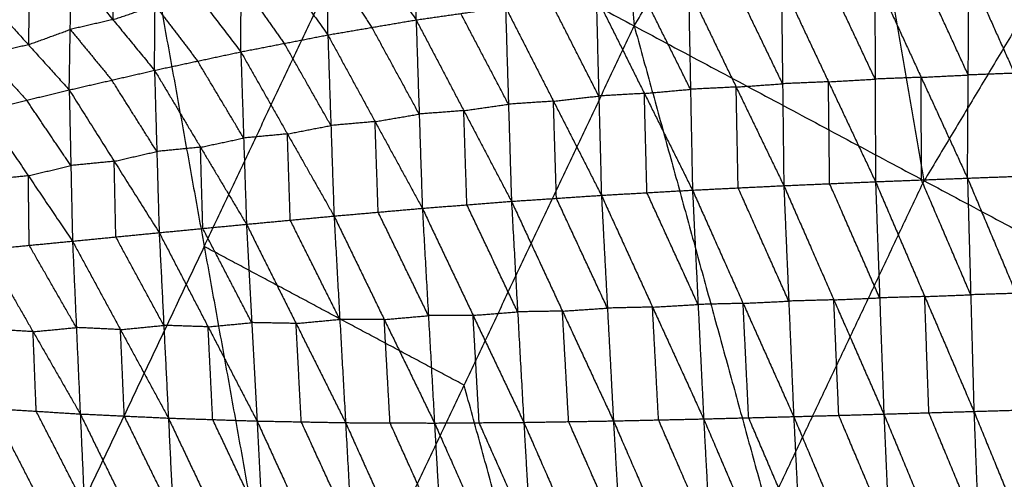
# Model space of a CAD drawing. Header units: millimetres. Extents: x -106 to 110, y -96 to 120.
# Tile 264 of 656: x -75.73 to -65.9, y 45.59 to 50.19. Entities that reach past the tile are written whole.
import ezdxf

# ---------------------------------------------------------------- set-up
doc = ezdxf.new("R2010")
doc.units = ezdxf.units.MM
doc.header["$MEASUREMENT"] = 0
doc.layers.add('Default', color=7, linetype='Continuous', true_color=0x000000)

msp = doc.modelspace()

# ---------------------------------------------------------------- linework, layer by layer
at = {"layer": 'Default'}
for points in [[(-70.4009, 60.2112, 6.9532), (-69.9962, 55.1682, 6.2709), (-69.5915, 50.1251, 5.5886)], [(-69.5915, 50.1251, 5.5886), (-67.5489, 53.533, 5.5886), (-65.5063, 56.9408, 5.5886)], [(-66.697, 48.578, 5.1322), (-67.1229, 51.0555, 5.3604), (-67.5489, 53.533, 5.5886)], [(-78.4274, 45.1946, 6.9532), (-76.6052, 49.0473, 6.9532), (-74.783, 52.9001, 6.9532)], [(-74.783, 52.9001, 6.9532), (-73.886, 47.921, 6.2709), (-72.9889, 42.9419, 5.5886)], [(-74.783, 52.9001, 6.9532), (-72.1872, 51.5126, 6.2709), (-69.5915, 50.1251, 5.5886)], [(-64.6544, 51.9858, 5.1322), (-65.6757, 50.2819, 5.1322), (-66.697, 48.578, 5.1322)], [(-71.7699, 50.1856, 1.4521), (-71.7617, 50.9356, 2.3089), (-71.7536, 51.6855, 3.1657)], [(-73.886, 47.921, 6.2709), (-73.0366, 49.7168, 6.2709), (-72.1872, 51.5126, 6.2709)], [(-72.6515, 50.035, 1.6936), (-72.647, 50.7563, 2.5222), (-72.6426, 51.4777, 3.3509)], [(-72.6426, 51.4777, 3.3509), (-72.2062, 50.8317, 2.4015), (-71.7699, 50.1856, 1.4521)], [(-73.5202, 49.866, 1.9497), (-73.5167, 50.5535, 2.7424), (-73.5131, 51.241, 3.5351)], [(-73.5131, 51.241, 3.5351), (-73.0823, 50.638, 2.6143), (-72.6515, 50.035, 1.6936)], [(-74.3822, 49.6816, 2.2208), (-74.3765, 50.3297, 2.9703), (-74.3708, 50.9779, 3.7197)], [(-74.3708, 50.9779, 3.7197), (-73.9455, 50.422, 2.8347), (-73.5202, 49.866, 1.9497)], [(-74.792, 50.8358, 3.812), (-74.7948, 50.5117, 3.4372), (-74.7977, 50.1876, 3.0625)], [(-72.647, 50.7563, 2.5222), (-72.4289, 50.4333, 2.0475), (-72.2107, 50.1103, 1.5728)], [(-75.2338, 49.4853, 2.5038), (-75.2235, 50.0895, 3.204), (-75.2131, 50.6936, 3.9042)], [(-75.2131, 50.6936, 3.9042), (-74.7977, 50.1876, 3.0625), (-74.3822, 49.6816, 2.2208)], [(-66.2562, 49.6347, -0.3351), (-66.4876, 50.1386, 0.0215), (-66.719, 50.6424, 0.378)], [(-66.2635, 48.6039, -0.9682), (-66.2562, 49.6347, -0.3351), (-66.2488, 50.6655, 0.2981)], [(-66.2488, 50.6655, 0.2981), (-65.795, 49.6516, -0.4018), (-65.3413, 48.6378, -1.1018)], [(-75.6313, 50.5415, 3.9976), (-75.6365, 50.2394, 3.6475), (-75.6417, 49.9373, 3.2974)], [(-73.5167, 50.5535, 2.7424), (-73.3013, 50.252, 2.282), (-73.0859, 49.9505, 1.8217)], [(-68.1221, 50.5656, 0.63), (-68.1099, 49.5471, -0.0134), (-68.0978, 48.5286, -0.6567)], [(-68.1221, 50.5656, 0.63), (-67.6522, 49.5668, -0.0953), (-67.1822, 48.568, -0.8206)], [(-67.1857, 49.5937, -0.1813), (-67.4207, 50.0931, 0.1813), (-67.6556, 50.5925, 0.5439)], [(-67.1892, 50.6194, 0.4579), (-67.1857, 49.5937, -0.1813), (-67.1822, 48.568, -0.8206)], [(-67.1892, 50.6194, 0.4579), (-66.7263, 49.6116, -0.2552), (-66.2635, 48.6039, -0.9682)], [(-69.0296, 49.4918, 0.1702), (-69.27, 49.975, 0.5425), (-69.5104, 50.4582, 0.9147)], [(-69.0495, 50.4996, 0.8152), (-69.0296, 49.4918, 0.1702), (-69.0098, 48.4841, -0.4748)], [(-69.0495, 50.4996, 0.8152), (-68.5736, 49.5141, 0.0792), (-68.0978, 48.5286, -0.6567)], [(-68.1099, 49.5471, -0.0134), (-68.3479, 50.0398, 0.3546), (-68.5858, 50.5326, 0.7226)], [(-76.0495, 50.3893, 4.091), (-75.6417, 49.9373, 3.2974), (-75.2338, 49.4853, 2.5038)], [(-69.9453, 49.4244, 0.3709), (-70.1847, 49.8947, 0.7455), (-70.4241, 50.365, 1.1201)], [(-69.9713, 50.4167, 1.0142), (-69.9453, 49.4244, 0.3709), (-69.9193, 48.4322, -0.2725)], [(-69.9713, 50.4167, 1.0142), (-69.4905, 49.4504, 0.2697), (-69.0098, 48.4841, -0.4748)], [(-74.7977, 50.1876, 3.0625), (-74.5871, 50.2587, 3.0164), (-74.3765, 50.3297, 2.9703)], [(-74.3765, 50.3297, 2.9703), (-74.1639, 50.0518, 2.5278), (-73.9512, 49.7738, 2.0853)], [(-71.7699, 50.1856, 1.4521), (-71.3234, 50.2494, 1.339), (-70.877, 50.3132, 1.226)], [(-70.8474, 49.3425, 0.5888), (-71.0854, 49.796, 0.9639), (-71.3234, 50.2494, 1.339)], [(-70.877, 50.3132, 1.226), (-70.8474, 49.3425, 0.5888), (-70.8177, 48.3719, -0.0483)], [(-70.877, 50.3132, 1.226), (-70.3982, 49.3727, 0.4767), (-69.9193, 48.4322, -0.2725)], [(-74.7977, 50.1876, 3.0625), (-75.0106, 50.1385, 3.1333), (-75.2235, 50.0895, 3.204)], [(-72.6515, 50.035, 1.6936), (-72.2107, 50.1103, 1.5728), (-71.7699, 50.1856, 1.4521)], [(-71.7699, 50.1856, 1.4521), (-71.7388, 49.2439, 0.8267), (-71.7077, 48.3023, 0.2014)], [(-71.7699, 50.1856, 1.4521), (-71.2938, 49.2787, 0.7019), (-70.8177, 48.3719, -0.0483)], [(-75.6417, 49.9373, 3.2974), (-75.4326, 50.0134, 3.2507), (-75.2235, 50.0895, 3.204)], [(-75.2235, 50.0895, 3.204), (-75.0157, 49.8364, 2.7831), (-74.808, 49.5834, 2.3623)], [(-72.9889, 42.9419, 5.5886), (-71.2902, 46.5335, 5.5886), (-69.5915, 50.1251, 5.5886)], [(-71.7388, 49.2439, 0.8267), (-71.9747, 49.6771, 1.1998), (-72.2107, 50.1103, 1.5728)], [(-69.5915, 50.1251, 5.5886), (-68.258, 45.2775, 5.1322), (-66.9245, 40.4299, 4.6759)], [(-69.5915, 50.1251, 5.5886), (-66.697, 48.578, 5.1322), (-63.8025, 47.0309, 4.6759)], [(-73.5202, 49.866, 1.9497), (-73.0859, 49.9505, 1.8217), (-72.6515, 50.035, 1.6936)], [(-72.6205, 49.1299, 1.0859), (-72.8532, 49.5402, 1.4538), (-73.0859, 49.9505, 1.8217)], [(-72.6515, 50.035, 1.6936), (-72.6205, 49.1299, 1.0859), (-72.5895, 48.2249, 0.4782)], [(-72.6515, 50.035, 1.6936), (-72.1796, 49.1686, 0.9475), (-71.7077, 48.3023, 0.2014)], [(-75.6417, 49.9373, 3.2974), (-75.854, 49.8858, 3.3711), (-76.0663, 49.8344, 3.4448)], [(-74.3822, 49.6816, 2.2208), (-73.9512, 49.7738, 2.0853), (-73.5202, 49.866, 1.9497)], [(-73.5202, 49.866, 1.9497), (-73.492, 49.0045, 1.3659), (-73.4637, 48.1429, 0.782)], [(-73.5202, 49.866, 1.9497), (-73.0549, 49.0454, 1.214), (-72.5895, 48.2249, 0.4782)], [(-76.0663, 49.8344, 3.4448), (-75.8623, 49.6084, 3.048), (-75.6584, 49.3824, 2.6512)], [(-73.492, 49.0045, 1.3659), (-73.7216, 49.3891, 1.7256), (-73.9512, 49.7738, 2.0853)], [(-75.2338, 49.4853, 2.5038), (-74.808, 49.5834, 2.3623), (-74.3822, 49.6816, 2.2208)], [(-74.3822, 49.6816, 2.2208), (-74.3589, 48.8701, 1.6664), (-74.3356, 48.0587, 1.1119)], [(-74.3822, 49.6816, 2.2208), (-73.9229, 48.9123, 1.5014), (-73.4637, 48.1429, 0.782)], [(-74.3589, 48.8701, 1.6664), (-74.5835, 49.2268, 2.0143), (-74.808, 49.5834, 2.3623)], [(-67.6522, 49.5668, -0.0953), (-67.8811, 49.5569, -0.0543), (-68.1099, 49.5471, -0.0134)], [(-67.6522, 49.5668, -0.0953), (-67.4189, 49.5802, -0.1383), (-67.1857, 49.5937, -0.1813)], [(-67.64, 48.5483, -0.7387), (-67.6461, 49.0575, -0.417), (-67.6522, 49.5668, -0.0953)], [(-66.7263, 49.6116, -0.2552), (-66.956, 49.6026, -0.2182), (-67.1857, 49.5937, -0.1813)], [(-66.7263, 49.6116, -0.2552), (-66.4912, 49.6232, -0.2951), (-66.2562, 49.6347, -0.3351)], [(-66.7229, 48.5859, -0.8944), (-66.7246, 49.0988, -0.5748), (-66.7263, 49.6116, -0.2552)], [(-65.795, 49.6516, -0.4018), (-66.0256, 49.6432, -0.3685), (-66.2562, 49.6347, -0.3351)], [(-76.083, 49.2795, 2.7987), (-75.6584, 49.3824, 2.6512), (-75.2338, 49.4853, 2.5038)], [(-75.2338, 49.4853, 2.5038), (-75.2175, 48.7296, 1.9836), (-75.2011, 47.9739, 1.4634)], [(-75.2338, 49.4853, 2.5038), (-74.7847, 48.772, 1.8079), (-74.3356, 48.0587, 1.1119)], [(-69.4905, 49.4504, 0.2697), (-69.2601, 49.4711, 0.22), (-69.0296, 49.4918, 0.1702)], [(-68.5736, 49.5141, 0.0792), (-68.8016, 49.503, 0.1247), (-69.0296, 49.4918, 0.1702)], [(-68.5736, 49.5141, 0.0792), (-68.3418, 49.5306, 0.0329), (-68.1099, 49.5471, -0.0134)], [(-68.5538, 48.5063, -0.5658), (-68.5637, 49.0102, -0.2433), (-68.5736, 49.5141, 0.0792)], [(-75.2175, 48.7296, 1.9836), (-75.4379, 49.056, 2.3174), (-75.6584, 49.3824, 2.6512)], [(-70.3982, 49.3727, 0.4767), (-70.6228, 49.3576, 0.5328), (-70.8474, 49.3425, 0.5888)], [(-70.3982, 49.3727, 0.4767), (-70.1717, 49.3986, 0.4238), (-69.9453, 49.4244, 0.3709)], [(-70.3685, 48.402, -0.1604), (-70.3834, 48.8874, 0.1582), (-70.3982, 49.3727, 0.4767)], [(-69.4905, 49.4504, 0.2697), (-69.7179, 49.4374, 0.3203), (-69.9453, 49.4244, 0.3709)], [(-69.4646, 48.4581, -0.3737), (-69.4775, 48.9543, -0.052), (-69.4905, 49.4504, 0.2697)], [(-76.083, 49.2795, 2.7987), (-75.6421, 48.6267, 2.131), (-75.2011, 47.9739, 1.4634)], [(-71.2938, 49.2787, 0.7019), (-71.5163, 49.2613, 0.7643), (-71.7388, 49.2439, 0.8267)], [(-71.2938, 49.2787, 0.7019), (-71.0706, 49.3106, 0.6454), (-70.8474, 49.3425, 0.5888)], [(-71.2627, 48.3371, 0.0765), (-71.2783, 48.8079, 0.3892), (-71.2938, 49.2787, 0.7019)], [(-72.1796, 49.1686, 0.9475), (-72.4, 49.1493, 1.0167), (-72.6205, 49.1299, 1.0859)], [(-72.1796, 49.1686, 0.9475), (-71.9592, 49.2063, 0.8871), (-71.7388, 49.2439, 0.8267)], [(-72.1486, 48.2636, 0.3398), (-72.1641, 48.7161, 0.6436), (-72.1796, 49.1686, 0.9475)], [(-73.0549, 49.0454, 1.214), (-72.8377, 49.0877, 1.1499), (-72.6205, 49.1299, 1.0859)], [(-75.7082, 44.0682, 6.2709), (-76.1567, 46.5578, 6.612), (-76.6052, 49.0473, 6.9532)], [(-73.9229, 48.9123, 1.5014), (-73.7074, 48.9584, 1.4336), (-73.492, 49.0045, 1.3659)], [(-73.0549, 49.0454, 1.214), (-73.2734, 49.0249, 1.2899), (-73.492, 49.0045, 1.3659)], [(-73.0266, 48.1839, 0.6301), (-73.0407, 48.6147, 0.922), (-73.0549, 49.0454, 1.214)], [(-74.7847, 48.772, 1.8079), (-74.5718, 48.8211, 1.7371), (-74.3589, 48.8701, 1.6664)], [(-73.9229, 48.9123, 1.5014), (-74.1409, 48.8912, 1.5839), (-74.3589, 48.8701, 1.6664)], [(-73.8996, 48.1008, 0.9469), (-73.9113, 48.5065, 1.2242), (-73.9229, 48.9123, 1.5014)], [(-74.7847, 48.772, 1.8079), (-75.0011, 48.7508, 1.8957), (-75.2175, 48.7296, 1.9836)], [(-74.7683, 48.0163, 1.2876), (-74.7765, 48.3942, 1.5477), (-74.7847, 48.772, 1.8079)], [(-75.6421, 48.6267, 2.131), (-75.4298, 48.6782, 2.0573), (-75.2175, 48.7296, 1.9836)], [(-75.6421, 48.6267, 2.131), (-75.8582, 48.6058, 2.2238), (-76.0744, 48.5849, 2.3165)], [(-75.6334, 47.9322, 1.6488), (-75.6378, 48.2794, 1.8899), (-75.6421, 48.6267, 2.131)], [(-68.258, 45.2775, 5.1322), (-67.4775, 46.9278, 5.1322), (-66.697, 48.578, 5.1322)], [(-67.1822, 48.568, -0.8206), (-66.7229, 48.5859, -0.8944), (-66.2635, 48.6039, -0.9682)], [(-66.2314, 47.438, -1.2916), (-66.4772, 48.012, -1.093), (-66.7229, 48.5859, -0.8944)], [(-66.2635, 48.6039, -0.9682), (-65.8024, 48.6208, -1.035), (-65.3413, 48.6378, -1.1018)], [(-66.2635, 48.6039, -0.9682), (-66.2314, 47.438, -1.2916), (-66.1994, 46.2722, -1.6151)], [(-66.2635, 48.6039, -0.9682), (-65.7791, 47.4515, -1.3505), (-65.2947, 46.299, -1.7328)], [(-69.9193, 48.4322, -0.2725), (-69.4646, 48.4581, -0.3737), (-69.0098, 48.4841, -0.4748)], [(-69.0098, 48.4841, -0.4748), (-68.5538, 48.5063, -0.5658), (-68.0978, 48.5286, -0.6567)], [(-69.0098, 48.4841, -0.4748), (-68.9541, 47.3406, -0.8182), (-68.8983, 46.1971, -1.1615)], [(-69.0098, 48.4841, -0.4748), (-68.5044, 47.3521, -0.9037), (-67.9991, 46.2202, -1.3325)], [(-68.0485, 47.3744, -0.9946), (-68.3011, 47.9404, -0.7802), (-68.5538, 48.5063, -0.5658)], [(-68.0978, 48.5286, -0.6567), (-67.64, 48.5483, -0.7387), (-67.1822, 48.568, -0.8206)], [(-68.0978, 48.5286, -0.6567), (-68.0485, 47.3744, -0.9946), (-67.9991, 46.2202, -1.3325)], [(-68.0978, 48.5286, -0.6567), (-67.5982, 47.3871, -1.0698), (-67.0987, 46.2456, -1.4829)], [(-67.1405, 47.4068, -1.1517), (-67.3902, 47.9775, -0.9452), (-67.64, 48.5483, -0.7387)], [(-67.1822, 48.568, -0.8206), (-67.1405, 47.4068, -1.1517), (-67.0987, 46.2456, -1.4829)], [(-67.1822, 48.568, -0.8206), (-66.6908, 47.4201, -1.2178), (-66.1994, 46.2722, -1.6151)], [(-70.8177, 48.3719, -0.0483), (-70.3685, 48.402, -0.1604), (-69.9193, 48.4322, -0.2725)], [(-69.8592, 47.3046, -0.6194), (-70.1139, 47.8533, -0.3899), (-70.3685, 48.402, -0.1604)], [(-69.9193, 48.4322, -0.2725), (-69.8592, 47.3046, -0.6194), (-69.799, 46.1771, -0.9663)], [(-69.9193, 48.4322, -0.2725), (-69.4088, 47.3146, -0.717), (-68.8983, 46.1971, -1.1615)], [(-68.9541, 47.3406, -0.8182), (-69.2093, 47.8993, -0.5959), (-69.4646, 48.4581, -0.3737)], [(-72.5895, 48.2249, 0.4782), (-72.1486, 48.2636, 0.3398), (-71.7077, 48.3023, 0.2014)], [(-71.7077, 48.3023, 0.2014), (-71.2627, 48.3371, 0.0765), (-70.8177, 48.3719, -0.0483)], [(-71.7077, 48.3023, 0.2014), (-71.647, 47.2291, -0.1433), (-71.5862, 46.1558, -0.488)], [(-71.7077, 48.3023, 0.2014), (-71.2009, 47.2324, -0.271), (-70.6942, 46.1625, -0.7434)], [(-70.756, 47.2672, -0.3959), (-71.0093, 47.8021, -0.1597), (-71.2627, 48.3371, 0.0765)], [(-70.8177, 48.3719, -0.0483), (-70.756, 47.2672, -0.3959), (-70.6942, 46.1625, -0.7434)], [(-70.8177, 48.3719, -0.0483), (-70.3084, 47.2745, -0.5073), (-69.799, 46.1771, -0.9663)], [(-73.4637, 48.1429, 0.782), (-73.0266, 48.1839, 0.6301), (-72.5895, 48.2249, 0.4782)], [(-72.5317, 47.1922, 0.1402), (-72.7792, 47.6881, 0.3851), (-73.0266, 48.1839, 0.6301)], [(-72.5895, 48.2249, 0.4782), (-72.5317, 47.1922, 0.1402), (-72.474, 46.1596, -0.1978)], [(-72.5895, 48.2249, 0.4782), (-72.0879, 47.1903, -0.0049), (-71.5862, 46.1558, -0.488)], [(-71.647, 47.2291, -0.1433), (-71.8978, 47.7463, 0.0982), (-72.1486, 48.2636, 0.3398)], [(-74.3356, 48.0587, 1.1119), (-73.8996, 48.1008, 0.9469), (-73.4637, 48.1429, 0.782)], [(-73.4111, 47.1594, 0.4546), (-73.6554, 47.6301, 0.7008), (-73.8996, 48.1008, 0.9469)], [(-73.4637, 48.1429, 0.782), (-73.4111, 47.1594, 0.4546), (-73.3585, 46.1759, 0.1273)], [(-73.4637, 48.1429, 0.782), (-72.9688, 47.1513, 0.2921), (-72.474, 46.1596, -0.1978)], [(-75.2011, 47.9739, 1.4634), (-74.7683, 48.0163, 1.2876), (-74.3356, 48.0587, 1.1119)], [(-74.2894, 47.1319, 0.7988), (-74.5288, 47.5741, 1.0432), (-74.7683, 48.0163, 1.2876)], [(-74.3356, 48.0587, 1.1119), (-74.2894, 47.1319, 0.7988), (-74.2431, 46.2051, 0.4856)], [(-74.3356, 48.0587, 1.1119), (-73.847, 47.1173, 0.6196), (-73.3585, 46.1759, 0.1273)], [(-76.0658, 47.8904, 1.8343), (-75.6334, 47.9322, 1.6488), (-75.2011, 47.9739, 1.4634)], [(-76.0658, 47.8904, 1.8343), (-75.5948, 47.0686, 1.3531), (-75.1238, 46.2467, 0.8719)], [(-73.886, 47.921, 6.2709), (-74.7971, 45.9946, 6.2709), (-75.7082, 44.0682, 6.2709)], [(-75.1625, 47.1103, 1.1676), (-75.398, 47.5213, 1.4082), (-75.6334, 47.9322, 1.6488)], [(-75.2011, 47.9739, 1.4634), (-75.1625, 47.1103, 1.1676), (-75.1238, 46.2467, 0.8719)], [(-75.2011, 47.9739, 1.4634), (-74.7221, 47.0895, 0.9745), (-74.2431, 46.2051, 0.4856)], [(-71.2902, 46.5335, 5.5886), (-72.5881, 47.2272, 5.9297), (-73.886, 47.921, 6.2709)], [(-67.5982, 47.3871, -1.0698), (-67.3694, 47.3969, -1.1108), (-67.1405, 47.4068, -1.1517)], [(-66.6908, 47.4201, -1.2178), (-66.9156, 47.4134, -1.1848), (-67.1405, 47.4068, -1.1517)], [(-66.6908, 47.4201, -1.2178), (-66.4611, 47.4291, -1.2547), (-66.2314, 47.438, -1.2916)], [(-66.649, 46.2589, -1.549), (-66.6699, 46.8395, -1.3834), (-66.6908, 47.4201, -1.2178)], [(-65.7791, 47.4515, -1.3505), (-66.0053, 47.4447, -1.3211), (-66.2314, 47.438, -1.2916)], [(-70.3084, 47.2745, -0.5073), (-70.0838, 47.2896, -0.5633), (-69.8592, 47.3046, -0.6194)], [(-69.4088, 47.3146, -0.717), (-69.634, 47.3096, -0.6682), (-69.8592, 47.3046, -0.6194)], [(-69.4088, 47.3146, -0.717), (-69.1814, 47.3276, -0.7676), (-68.9541, 47.3406, -0.8182)], [(-69.3487, 46.1871, -1.0639), (-69.3788, 46.7509, -0.8905), (-69.4088, 47.3146, -0.717)], [(-68.5044, 47.3521, -0.9037), (-68.7293, 47.3464, -0.8609), (-68.9541, 47.3406, -0.8182)], [(-68.5044, 47.3521, -0.9037), (-68.2765, 47.3633, -0.9492), (-68.0485, 47.3744, -0.9946)], [(-68.4487, 46.2086, -1.247), (-68.4766, 46.7804, -1.0754), (-68.5044, 47.3521, -0.9037)], [(-67.5982, 47.3871, -1.0698), (-67.8233, 47.3807, -1.0322), (-68.0485, 47.3744, -0.9946)], [(-67.5489, 46.2329, -1.4077), (-67.5736, 46.81, -1.2388), (-67.5982, 47.3871, -1.0698)], [(-72.0879, 47.1903, -0.0049), (-71.8674, 47.2097, -0.0741), (-71.647, 47.2291, -0.1433)], [(-71.2009, 47.2324, -0.271), (-71.4239, 47.2307, -0.2072), (-71.647, 47.2291, -0.1433)], [(-71.2009, 47.2324, -0.271), (-70.9785, 47.2498, -0.3335), (-70.756, 47.2672, -0.3959)], [(-71.1402, 46.1592, -0.6157), (-71.1706, 46.6958, -0.4434), (-71.2009, 47.2324, -0.271)], [(-70.3084, 47.2745, -0.5073), (-70.5322, 47.2708, -0.4516), (-70.756, 47.2672, -0.3959)], [(-70.2466, 46.1698, -0.8548), (-70.2775, 46.7222, -0.6811), (-70.3084, 47.2745, -0.5073)], [(-75.5948, 47.0686, 1.3531), (-75.3786, 47.0895, 1.2603), (-75.1625, 47.1103, 1.1676)], [(-74.7221, 47.0895, 0.9745), (-74.9423, 47.0999, 1.071), (-75.1625, 47.1103, 1.1676)], [(-74.7221, 47.0895, 0.9745), (-74.5057, 47.1107, 0.8866), (-74.2894, 47.1319, 0.7988)], [(-73.847, 47.1173, 0.6196), (-74.0682, 47.1246, 0.7092), (-74.2894, 47.1319, 0.7988)], [(-73.847, 47.1173, 0.6196), (-73.6291, 47.1384, 0.5371), (-73.4111, 47.1594, 0.4546)], [(-73.8008, 46.1905, 0.3064), (-73.8239, 46.6539, 0.463), (-73.847, 47.1173, 0.6196)], [(-72.9688, 47.1513, 0.2921), (-73.19, 47.1554, 0.3733), (-73.4111, 47.1594, 0.4546)], [(-72.9688, 47.1513, 0.2921), (-72.7503, 47.1718, 0.2161), (-72.5317, 47.1922, 0.1402)], [(-72.9162, 46.1678, -0.0353), (-72.9425, 46.6595, 0.1284), (-72.9688, 47.1513, 0.2921)], [(-72.0879, 47.1903, -0.0049), (-72.3098, 47.1913, 0.0676), (-72.5317, 47.1922, 0.1402)], [(-72.0301, 46.1577, -0.3429), (-72.059, 46.674, -0.1739), (-72.0879, 47.1903, -0.0049)], [(-75.5948, 47.0686, 1.3531), (-75.8146, 47.082, 1.4557), (-76.0345, 47.0955, 1.5584)], [(-75.5635, 46.2737, 1.0772), (-75.5791, 46.6711, 1.2151), (-75.5948, 47.0686, 1.3531)], [(-74.6835, 46.2259, 0.6787), (-74.7028, 46.6577, 0.8266), (-74.7221, 47.0895, 0.9745)], [(-66.9245, 40.4299, 4.6759), (-65.3635, 43.7304, 4.6759), (-63.8025, 47.0309, 4.6759)], [(-69.9567, 41.6859, 5.1322), (-70.6235, 44.1097, 5.3604), (-71.2902, 46.5335, 5.5886)], [(-76.0031, 46.3006, 1.2825), (-75.5635, 46.2737, 1.0772), (-75.1238, 46.2467, 0.8719)], [(-76.0031, 46.3006, 1.2825), (-75.5224, 45.363, 0.9868), (-75.0416, 44.4253, 0.6912)], [(-75.0827, 45.336, 0.7815), (-75.3231, 45.8048, 0.9293), (-75.5635, 46.2737, 1.0772)], [(-75.1238, 46.2467, 0.8719), (-75.0827, 45.336, 0.7815), (-75.0416, 44.4253, 0.6912)], [(-75.1238, 46.2467, 0.8719), (-74.6835, 46.2259, 0.6787), (-74.2431, 46.2051, 0.4856)], [(-75.1238, 46.2467, 0.8719), (-74.6361, 45.249, 0.5855), (-74.1484, 44.2512, 0.2992)], [(-74.1958, 45.2282, 0.3924), (-74.4396, 45.727, 0.5356), (-74.6835, 46.2259, 0.6787)], [(-68.8983, 46.1971, -1.1615), (-68.4487, 46.2086, -1.247), (-67.9991, 46.2202, -1.3325)], [(-67.9991, 46.2202, -1.3325), (-67.5489, 46.2329, -1.4077), (-67.0987, 46.2456, -1.4829)], [(-67.9991, 46.2202, -1.3325), (-67.9393, 45.0158, -1.4086), (-67.8795, 43.8113, -1.4847)], [(-67.9991, 46.2202, -1.3325), (-67.4948, 45.0229, -1.4779), (-66.9905, 43.8256, -1.6233)], [(-67.0446, 45.0356, -1.5531), (-67.2967, 45.6342, -1.4804), (-67.5489, 46.2329, -1.4077)], [(-67.0987, 46.2456, -1.4829), (-66.649, 46.2589, -1.549), (-66.1994, 46.2722, -1.6151)], [(-67.0987, 46.2456, -1.4829), (-67.0446, 45.0356, -1.5531), (-66.9905, 43.8256, -1.6233)], [(-67.0987, 46.2456, -1.4829), (-66.6024, 45.0455, -1.6131), (-66.1061, 43.8455, -1.7434)], [(-66.1527, 45.0588, -1.6792), (-66.4009, 45.6589, -1.6141), (-66.649, 46.2589, -1.549)], [(-66.1994, 46.2722, -1.6151), (-65.747, 46.2856, -1.6739), (-65.2947, 46.299, -1.7328)], [(-66.1994, 46.2722, -1.6151), (-66.1527, 45.0588, -1.6792), (-66.1061, 43.8455, -1.7434)], [(-66.1994, 46.2722, -1.6151), (-65.7076, 45.0698, -1.7323), (-65.2158, 43.8674, -1.8496)], [(-74.2431, 46.2051, 0.4856), (-74.1958, 45.2282, 0.3924), (-74.1484, 44.2512, 0.2992)], [(-74.2431, 46.2051, 0.4856), (-73.8008, 46.1905, 0.3064), (-73.3585, 46.1759, 0.1273)], [(-74.2431, 46.2051, 0.4856), (-73.7474, 45.1544, 0.2118), (-73.2517, 44.1037, -0.0621)], [(-73.3051, 45.1398, 0.0326), (-73.553, 45.6652, 0.1695), (-73.8008, 46.1905, 0.3064)], [(-73.3585, 46.1759, 0.1273), (-73.3051, 45.1398, 0.0326), (-73.2517, 44.1037, -0.0621)], [(-73.3585, 46.1759, 0.1273), (-72.9162, 46.1678, -0.0353), (-72.474, 46.1596, -0.1978)], [(-73.3585, 46.1759, 0.1273), (-72.8567, 45.0808, -0.1302), (-72.3549, 43.9857, -0.3877)], [(-72.4145, 45.0726, -0.2928), (-72.6654, 45.6202, -0.164), (-72.9162, 46.1678, -0.0353)], [(-72.474, 46.1596, -0.1978), (-72.4145, 45.0726, -0.2928), (-72.3549, 43.9857, -0.3877)], [(-72.474, 46.1596, -0.1978), (-72.0301, 46.1577, -0.3429), (-71.5862, 46.1558, -0.488)], [(-72.474, 46.1596, -0.1978), (-71.9658, 45.0295, -0.4366), (-71.4577, 43.8993, -0.6754)], [(-71.5219, 45.0276, -0.5817), (-71.776, 45.5927, -0.4623), (-72.0301, 46.1577, -0.3429)], [(-71.5862, 46.1558, -0.488), (-71.1402, 46.1592, -0.6157), (-70.6942, 46.1625, -0.7434)], [(-71.5862, 46.1558, -0.488), (-71.5219, 45.0276, -0.5817), (-71.4577, 43.8993, -0.6754)], [(-71.5862, 46.1558, -0.488), (-71.0732, 45, -0.7066), (-70.5601, 43.8442, -0.9253)], [(-70.6272, 45.0034, -0.8343), (-70.8837, 45.5813, -0.725), (-71.1402, 46.1592, -0.6157)], [(-70.6942, 46.1625, -0.7434), (-70.2466, 46.1698, -0.8548), (-69.799, 46.1771, -0.9663)], [(-70.6942, 46.1625, -0.7434), (-70.6272, 45.0034, -0.8343), (-70.5601, 43.8442, -0.9253)], [(-70.6942, 46.1625, -0.7434), (-70.1795, 44.9891, -0.9417), (-69.6648, 43.8157, -1.1399)], [(-69.7319, 44.9964, -1.0531), (-69.9892, 45.5831, -0.954), (-70.2466, 46.1698, -0.8548)], [(-69.799, 46.1771, -0.9663), (-69.3487, 46.1871, -1.0639), (-68.8983, 46.1971, -1.1615)], [(-69.799, 46.1771, -0.9663), (-69.7319, 44.9964, -1.0531), (-69.6648, 43.8157, -1.1399)], [(-69.799, 46.1771, -0.9663), (-69.2842, 44.9919, -1.1456), (-68.7695, 43.8066, -1.325)], [(-68.8339, 45.0019, -1.2433), (-69.0913, 45.5945, -1.1536), (-69.3487, 46.1871, -1.0639)], [(-68.8983, 46.1971, -1.1615), (-68.8339, 45.0019, -1.2433), (-68.7695, 43.8066, -1.325)], [(-68.8983, 46.1971, -1.1615), (-68.3889, 45.0042, -1.3231), (-67.8795, 43.8113, -1.4847)], [(-67.9393, 45.0158, -1.4086), (-68.194, 45.6122, -1.3278), (-68.4487, 46.2086, -1.247)]]:
    msp.add_open_spline(points, degree=2, dxfattribs=at)

doc.saveas('drawing.dxf')
